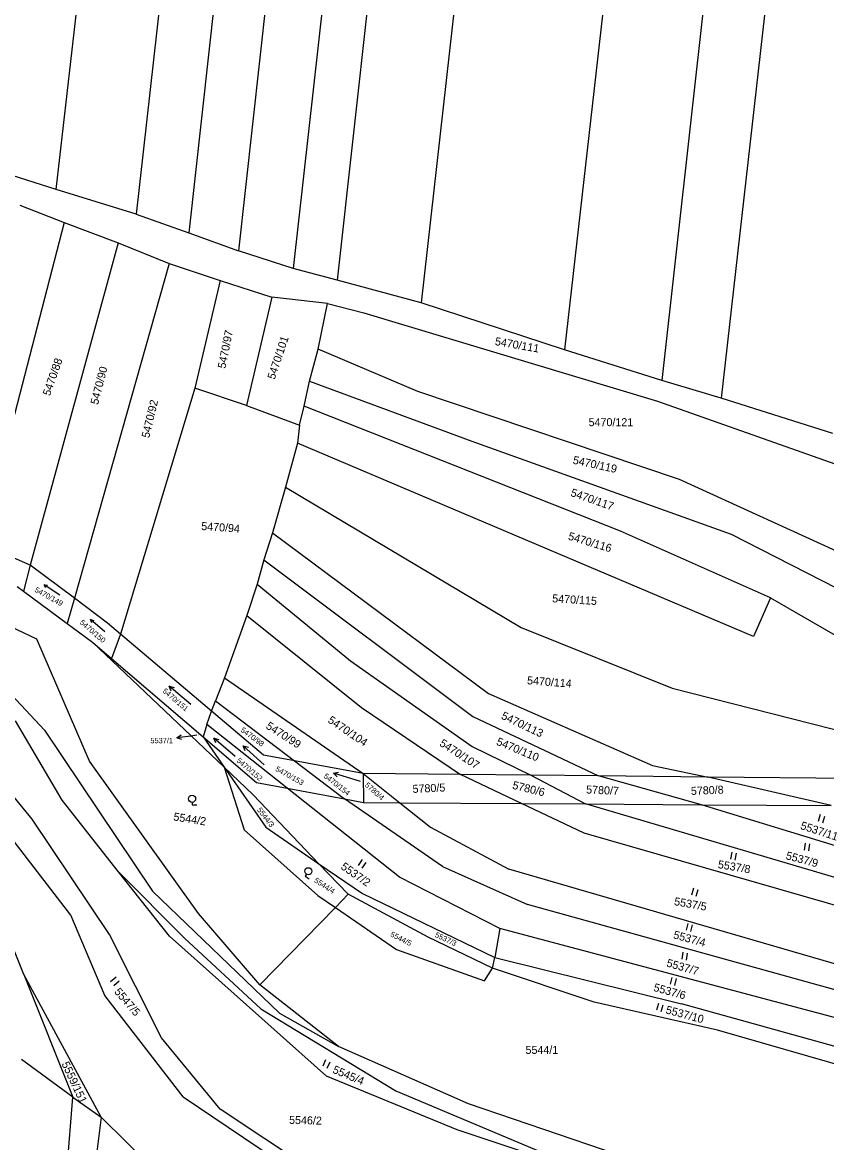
# Model space of a CAD drawing. Extents: x -593183 to -588034, y -1130415 to -1124994.
# Drawn here: x -591069.6 to -590898.9, y -1126413 to -1126175.1 of the extents above; entities that cross this region are included whole.
import ezdxf

# ---------------------------------------------------------------- set-up
doc = ezdxf.new("R2010")
doc.units = 0
for name, color, linetype in [('Vrstva 1', 7, 'Continuous'), ('Vrstva 16', 7, 'Continuous'), ('Vrstva 18', 7, 'Continuous'), ('Vrstva 25', 7, 'Continuous')]:
    doc.layers.add(name, color=color, linetype=linetype)

msp = doc.modelspace()

# ---------------------------------------------------------------- linework, layer by layer
at = {"layer": 'Vrstva 1'}
for p, q in [((-590983.3, -1125856.47), (-591023.76, -1126223.62)), ((-590995.4, -1125868.03), (-591034.31, -1126219.79)), ((-591007.82, -1125879.22), (-591045.46, -1126215.8)), ((-591062.45, -1126210.56), (-591026.38, -1125895.88)), ((-590902.17, -1125966.68), (-590933.87, -1126251.17)), ((-590888.34, -1125964.66), (-590921.29, -1126254.92)), ((-590923.42, -1125969.96), (-590954.54, -1126244.66)), ((-590955.67, -1125974.67), (-590984.97, -1126234.62)), ((-590984.27, -1125978.25), (-591012.15, -1126227.32)), ((-590974.67, -1125977.33), (-591002.81, -1126229.82)), ((-591062.45, -1126210.56), (-591106.92, -1126196.6)), ((-591045.46, -1126215.8), (-591062.45, -1126210.56)), ((-591070.16, -1126213.89), (-591060.77, -1126217.56)), ((-591045.46, -1126215.8), (-591034.31, -1126219.79)), ((-591060.77, -1126217.56), (-591078.47, -1126285.82)), ((-591060.77, -1126217.56), (-591049.29, -1126221.91)), ((-591034.31, -1126219.79), (-591023.76, -1126223.62)), ((-591049.29, -1126221.91), (-591067.97, -1126290.37)), ((-591049.29, -1126221.91), (-591038.48, -1126226.26)), ((-591012.15, -1126227.32), (-591023.76, -1126223.62)), ((-591038.48, -1126226.26), (-591058.61, -1126297.39)), ((-591038.48, -1126226.26), (-591027.68, -1126229.9)), ((-591002.81, -1126229.82), (-591012.15, -1126227.32)), ((-591027.68, -1126229.9), (-591033.01, -1126252.76)), ((-591027.68, -1126229.9), (-591016.68, -1126233.41)), ((-590984.97, -1126234.62), (-591002.81, -1126229.82)), ((-591016.68, -1126233.41), (-591022.02, -1126256.45)), ((-591004.88, -1126234.82), (-591016.68, -1126233.41)), ((-591006.85, -1126244.51), (-591004.88, -1126234.82)), ((-591004.88, -1126234.82), (-590997.11, -1126236.74)), ((-590954.54, -1126244.66), (-590984.97, -1126234.62)), ((-590997.11, -1126236.74), (-590934.79, -1126255.5)), ((-591008.67, -1126251.25), (-591006.85, -1126244.51)), ((-590985.66, -1126253.46), (-591006.85, -1126244.51)), ((-590933.87, -1126251.17), (-590954.54, -1126244.66)), ((-591009.8, -1126256.59), (-591008.67, -1126251.25)), ((-591008.67, -1126251.25), (-590974.17, -1126263.99)), ((-590921.29, -1126254.92), (-590933.87, -1126251.17)), ((-591033.01, -1126252.76), (-591048.83, -1126304.99)), ((-591022.02, -1126256.45), (-591033.01, -1126252.76)), ((-590930.12, -1126272.19), (-590985.66, -1126253.46)), ((-591022.02, -1126256.45), (-591010.78, -1126260.66)), ((-591010.78, -1126260.66), (-591009.8, -1126256.59)), ((-590942.61, -1126283.16), (-591009.8, -1126256.59)), ((-590934.79, -1126255.5), (-590888.75, -1126271.77)), ((-590897.55, -1126262.43), (-590921.29, -1126254.92)), ((-591010.78, -1126260.66), (-591011.19, -1126264.42)), ((-590974.17, -1126263.99), (-590919.1, -1126283.75)), ((-591011.19, -1126264.42), (-591013.78, -1126273.8)), ((-590914.39, -1126305.5), (-591011.19, -1126264.42)), ((-591013.78, -1126273.8), (-591016.53, -1126283.47)), ((-591013.78, -1126273.8), (-590963.76, -1126303.62)), ((-590886.7, -1126291.99), (-590930.12, -1126272.19)), ((-590910.77, -1126297.28), (-590942.61, -1126283.16)), ((-591016.53, -1126283.47), (-591018.37, -1126289.19)), ((-591016.53, -1126283.47), (-590970.66, -1126317.59)), ((-590919.1, -1126283.75), (-590885.7, -1126300.88)), ((-591067.97, -1126290.37), (-591078.47, -1126285.82)), ((-591066.59, -1126306.1), (-591101.95, -1126289.36)), ((-591067.97, -1126290.37), (-591069.43, -1126295.88)), ((-591058.61, -1126297.39), (-591067.97, -1126290.37)), ((-591018.37, -1126289.19), (-591019.81, -1126294.39)), ((-591018.37, -1126289.19), (-590974.01, -1126322.5)), ((-591070.75, -1126294.9), (-591069.43, -1126295.88)), ((-591019.81, -1126294.39), (-591021.98, -1126301.03)), ((-591019.81, -1126294.39), (-590999.94, -1126310.68)), ((-591069.43, -1126295.88), (-591060.13, -1126302.75)), ((-591058.61, -1126297.39), (-591060.13, -1126302.75)), ((-591051.56, -1126302.68), (-591058.61, -1126297.39)), ((-590910.77, -1126297.28), (-590914.39, -1126305.5)), ((-590910.77, -1126297.28), (-590897.04, -1126305.21)), ((-591021.98, -1126301.03), (-591026.74, -1126314.31)), ((-591021.98, -1126301.03), (-590997.66, -1126320.61)), ((-591084.47, -1126304.52), (-591064.92, -1126325.43)), ((-591060.13, -1126302.75), (-591054.77, -1126306.71)), ((-591048.83, -1126304.99), (-591051.56, -1126302.68)), ((-590963.76, -1126303.62), (-590931.63, -1126316.45)), ((-591055.36, -1126331.97), (-591066.59, -1126306.1)), ((-591054.77, -1126306.71), (-591050.72, -1126310.17)), ((-591026.78, -1126333.27), (-591054.77, -1126306.71)), ((-591048.83, -1126304.99), (-591050.72, -1126310.17)), ((-591029.45, -1126321.38), (-591048.83, -1126304.99)), ((-591050.72, -1126310.17), (-591031.27, -1126326.79)), ((-590999.94, -1126310.68), (-590974.15, -1126328.85)), ((-591026.74, -1126314.31), (-591028.61, -1126319.17)), ((-591026.74, -1126314.31), (-590997.27, -1126334.6)), ((-590931.63, -1126316.45), (-590883.02, -1126328.85)), ((-590970.66, -1126317.59), (-590935.81, -1126332.88)), ((-591030.51, -1126324.18), (-591029.45, -1126321.38)), ((-591029.45, -1126321.38), (-591028.61, -1126319.17)), ((-591018.42, -1126330.71), (-591029.45, -1126321.38)), ((-591028.61, -1126319.17), (-591011.86, -1126331.92)), ((-590997.66, -1126320.61), (-590976.6, -1126334.81)), ((-591061.19, -1126340.23), (-591071.09, -1126323.42)), ((-590974.01, -1126322.5), (-590947.34, -1126335.11)), ((-591064.92, -1126325.43), (-591041.99, -1126359.61)), ((-591030.51, -1126324.18), (-591031.27, -1126326.79)), ((-591013.43, -1126337.71), (-591030.51, -1126324.18)), ((-591031.27, -1126326.79), (-591019.93, -1126336.49)), ((-591031.27, -1126326.79), (-591026.78, -1126333.27)), ((-591067.57, -1126344.31), (-591079.72, -1126329.54)), ((-591011.86, -1126331.92), (-591018.42, -1126330.71)), ((-590974.15, -1126328.85), (-590961.64, -1126334.96)), ((-591032.25, -1126364.36), (-591055.36, -1126331.97)), ((-591020.62, -1126339.12), (-591026.78, -1126333.27)), ((-591026.78, -1126333.27), (-591017.98, -1126345.98)), ((-591026.78, -1126333.27), (-591022.53, -1126346.59)), ((-590997.27, -1126334.6), (-591011.86, -1126331.92)), ((-591011.86, -1126331.92), (-591001.25, -1126339.99)), ((-590935.81, -1126332.88), (-590924, -1126335.35)), ((-590997.27, -1126334.6), (-590997.21, -1126340.75)), ((-590976.6, -1126334.81), (-590997.27, -1126334.6)), ((-590997.27, -1126334.6), (-590989.46, -1126340.8)), ((-590961.64, -1126334.96), (-590976.6, -1126334.81)), ((-590963.64, -1126340.98), (-590976.6, -1126334.81)), ((-590947.34, -1126335.11), (-590961.64, -1126334.96)), ((-590961.64, -1126334.96), (-590950.06, -1126341.07)), ((-590924, -1126335.35), (-590947.34, -1126335.11)), ((-590925.41, -1126341.24), (-590947.34, -1126335.11)), ((-590882.47, -1126335.77), (-590924, -1126335.35)), ((-590897.87, -1126341.43), (-590924, -1126335.35)), ((-591019.93, -1126336.49), (-591013.43, -1126337.71)), ((-591013.43, -1126337.71), (-591001.25, -1126339.99)), ((-590989.55, -1126356.62), (-591013.43, -1126337.71)), ((-591049.2, -1126355.48), (-591061.19, -1126340.23)), ((-591020.62, -1126339.12), (-591006.66, -1126353.77)), ((-591001.25, -1126339.99), (-590997.21, -1126340.75)), ((-590980.44, -1126354.34), (-591001.25, -1126339.99)), ((-591059.38, -1126364.72), (-591076.65, -1126342.26)), ((-590997.21, -1126340.75), (-590989.46, -1126340.8)), ((-590989.46, -1126340.8), (-590963.64, -1126340.98)), ((-590989.46, -1126340.8), (-590982.95, -1126345.98)), ((-590963.64, -1126340.98), (-590950.06, -1126341.07)), ((-590950.37, -1126347.29), (-590963.64, -1126340.98)), ((-590950.06, -1126341.07), (-590925.41, -1126341.24)), ((-590887.68, -1126359.45), (-590950.06, -1126341.07)), ((-590925.41, -1126341.24), (-590897.87, -1126341.43)), ((-590886.27, -1126353.24), (-590925.41, -1126341.24)), ((-591051.13, -1126368.81), (-591067.57, -1126344.31)), ((-591022.53, -1126346.59), (-591006.88, -1126360.49)), ((-591017.98, -1126345.98), (-591006.66, -1126353.77)), ((-590982.95, -1126345.98), (-590966.35, -1126354.93)), ((-590888.81, -1126364.97), (-590950.37, -1126347.29)), ((-591006.66, -1126353.77), (-591000.47, -1126360.26)), ((-591006.66, -1126353.77), (-590997.44, -1126360.11)), ((-590980.44, -1126354.34), (-590962.37, -1126362.41)), ((-591069.34, -1126377.26), (-591077.79, -1126356.4)), ((-591038.43, -1126369.16), (-591049.2, -1126355.48)), ((-591049.2, -1126355.48), (-591035.19, -1126369.59)), ((-590968.28, -1126367.51), (-590989.55, -1126356.62)), ((-590888.65, -1126377.49), (-590966.35, -1126354.93)), ((-591041.99, -1126359.61), (-591015.02, -1126385.48)), ((-591006.88, -1126360.49), (-591003.18, -1126363.03)), ((-591003.18, -1126363.03), (-591000.47, -1126360.26)), ((-590983.47, -1126369.33), (-591000.47, -1126360.26)), ((-590997.44, -1126360.11), (-590969.29, -1126373.71)), ((-591019.21, -1126379.46), (-591003.18, -1126363.03)), ((-591003.18, -1126363.03), (-590990.19, -1126371.96)), ((-590887.8, -1126383.14), (-590962.37, -1126362.41)), ((-591052.16, -1126381.76), (-591059.38, -1126364.72)), ((-591019.21, -1126379.46), (-591032.25, -1126364.36)), ((-591040.09, -1126390.75), (-591051.13, -1126368.81)), ((-590968.28, -1126367.51), (-590969.29, -1126373.71)), ((-590885.83, -1126389.5), (-590968.28, -1126367.51)), ((-591005.04, -1126398.91), (-591038.43, -1126369.16)), ((-591035.19, -1126369.59), (-591019.03, -1126384.6)), ((-590969.84, -1126375.96), (-590983.47, -1126369.33)), ((-590990.19, -1126371.96), (-590971.52, -1126378.64)), ((-590969.84, -1126375.96), (-590969.29, -1126373.71)), ((-590969.29, -1126373.71), (-590929.68, -1126383.51)), ((-590971.52, -1126378.64), (-590969.84, -1126375.96)), ((-590948.22, -1126383.17), (-590969.84, -1126375.96)), ((-591052.88, -1126407.6), (-591069.34, -1126377.26)), ((-591069.34, -1126377.26), (-591058.92, -1126403.35)), ((-591002.51, -1126392.58), (-591019.21, -1126379.46)), ((-591035.5, -1126403.26), (-591052.16, -1126381.76)), ((-590922.07, -1126389.09), (-590948.22, -1126383.17)), ((-591019.03, -1126384.6), (-590990.37, -1126402.01)), ((-591015.02, -1126385.48), (-591002.51, -1126392.58)), ((-590884.7, -1126396), (-590929.68, -1126383.51)), ((-590884.07, -1126400.03), (-590922.07, -1126389.09)), ((-591027.68, -1126405.91), (-591040.09, -1126390.75)), ((-590974.9, -1126404.74), (-591002.51, -1126392.58)), ((-591058.92, -1126403.35), (-591069.85, -1126395.34)), ((-590977.35, -1126410.31), (-591005.04, -1126398.91)), ((-590990.37, -1126402.01), (-590945.33, -1126420.89)), ((-591064.11, -1126466.42), (-591058.92, -1126403.35)), ((-591058.92, -1126403.35), (-591052.88, -1126407.6)), ((-591035.5, -1126403.26), (-591012.99, -1126418.42)), ((-591002, -1126422.84), (-591027.68, -1126405.91)), ((-590936.7, -1126417.8), (-590974.9, -1126404.74)), ((-591052.88, -1126407.6), (-591057.96, -1126446.08)), ((-591038.87, -1126421.42), (-591052.88, -1126407.6)), ((-590945.33, -1126420.89), (-590977.35, -1126410.31))]:
    msp.add_line(p, q, dxfattribs=at)
at = {"layer": 'Vrstva 16'}
msp.add_line((-591032.61, -1126326.47), (-591033.87, -1126326.64), dxfattribs=at)
at = {"layer": 'Vrstva 25'}
for p, q in [((-591061.68, -1126296.7), (-591065.04, -1126294.5)), ((-591052.13, -1126304.52), (-591055.19, -1126301.9)), ((-591033.89, -1126319.96), (-591038.47, -1126316.08)), ((-591033.87, -1126326.64), (-591036.84, -1126327.04)), ((-591024.46, -1126330.98), (-591029.02, -1126327.08)), ((-591018.27, -1126332.75), (-591022.73, -1126328.75)), ((-590997.88, -1126336.29), (-591003.6, -1126334.51)), ((-591033.6, -1126340.73), (-591033.6, -1126341.23)), ((-591033.6, -1126341.23), (-591032.58, -1126341.23)), ((-590900.22, -1126343.33), (-590900.67, -1126344.76)), ((-590899.7, -1126345.07), (-590899.25, -1126343.64)), ((-590903.45, -1126349.42), (-590903.65, -1126350.91)), ((-590902.64, -1126351.05), (-590902.44, -1126349.56)), ((-590919.02, -1126351.33), (-590919.27, -1126352.81)), ((-590918.26, -1126352.98), (-590918.02, -1126351.5)), ((-590997.47, -1126352.89), (-590998.33, -1126354.12)), ((-590997.49, -1126354.71), (-590996.63, -1126353.48)), ((-591009.33, -1126355.98), (-591009.6, -1126356.4)), ((-591009.6, -1126356.4), (-591008.74, -1126356.96)), ((-590927.16, -1126358.96), (-590927.56, -1126360.41)), ((-590926.57, -1126360.68), (-590926.17, -1126359.23)), ((-590928.3, -1126366.44), (-590928.7, -1126367.89)), ((-590927.71, -1126368.16), (-590927.31, -1126366.71)), ((-590929.38, -1126372.57), (-590929.62, -1126374.06)), ((-590928.61, -1126374.22), (-590928.37, -1126372.74)), ((-591049.76, -1126377.87), (-591050.9, -1126378.84)), ((-590931.71, -1126377.9), (-590932.11, -1126379.35)), ((-590931.12, -1126379.62), (-590930.72, -1126378.17)), ((-591050.23, -1126379.62), (-591049.09, -1126378.64)), ((-590934.59, -1126383.44), (-590934.98, -1126384.89)), ((-590933.99, -1126385.15), (-590933.6, -1126383.71)), ((-591005.25, -1126395.4), (-591005.84, -1126396.78)), ((-591004.89, -1126397.18), (-591004.31, -1126395.8))]:
    msp.add_line(p, q, dxfattribs=at)
for points in [[(-591064.66, -1126295.14), (-591065.04, -1126294.5), (-591064.3, -1126294.58)], [(-591054.9, -1126302.59), (-591055.19, -1126301.9), (-591054.46, -1126302.08)], [(-591038.03, -1126317.11), (-591038.47, -1126316.08), (-591037.38, -1126316.35)], [(-591035.79, -1126327.4), (-591036.84, -1126327.04), (-591035.92, -1126326.41)], [(-591028.59, -1126328.11), (-591029.02, -1126327.08), (-591027.94, -1126327.35)], [(-591022.32, -1126329.79), (-591022.73, -1126328.75), (-591021.65, -1126329.04)], [(-591002.8, -1126335.28), (-591003.6, -1126334.51), (-591002.5, -1126334.33)]]:
    msp.add_lwpolyline(points, dxfattribs=at)
for centre in [(-591033.6, -1126339.98), (-591008.92, -1126355.35)]:
    msp.add_circle(centre, 0.75, dxfattribs=at)

# ---------------------------------------------------------------- texts
at = {"layer": 'Vrstva 16'}
msp.add_text('5537/1', height=1.14, dxfattribs=at).set_placement((-591042.47, -1126328.18))
at = {"layer": 'Vrstva 18'}
for s, height, rotation, p in [('5470/97', 1.7, 78.7473, (-591026.53, -1126248.7)), ('5470/101', 1.7, 71.5859, (-591016.07, -1126251.04)), ('5470/111', 1.7, 350.1094, (-590969.39, -1126243.59)), ('5470/88', 1.7, 70.8961, (-591063.79, -1126254.52)), ('5470/90', 1.7, 75.5777, (-591053.59, -1126256.38)), ('5470/92', 1.7, 76.5253, (-591042.72, -1126263.46)), ('5470/119', 1.7, 347.7639, (-590952.86, -1126268.79)), ('5470/117', 1.7, 340.6526, (-590953.37, -1126275.62)), ('5470/94', 1.7, 355.9664, (-591031.71, -1126282.88)), ('5470/116', 1.7, 343.185, (-590953.88, -1126284.9)), ('5470/149', 1.14, 330.7158, (-591067.17, -1126295.91)), ('5470/115', 1.7, 356.4352, (-590957.17, -1126298.23)), ('5470/150', 1.14, 319.3894, (-591057.57, -1126302.7)), ('5470/114', 1.7, 355.6012, (-590962.52, -1126315.64)), ('5470/151', 1.14, 319.7111, (-591039.99, -1126317.25)), ('5470/99', 1.7, 327.3064, (-591018.09, -1126324.92)), ('5470/104', 1.7, 326.047, (-591004.94, -1126323.65)), ('5470/113', 1.7, 334.3938, (-590968.11, -1126322.89)), ('5470/98', 1.14, 323.6197, (-591023.42, -1126325.59)), ('5470/107', 1.7, 326.7677, (-590981.23, -1126328.57)), ('5470/110', 1.7, 337.4823, (-590969.14, -1126328.44)), ('5470/152', 1.14, 319.5516, (-591024.26, -1126332.02)), ('5470/153', 1.14, 330.8117, (-591016.03, -1126333.97)), ('5470/154', 1.14, 321.9573, (-591005.8, -1126335.35)), ('5780/4', 1.14, 318.5383, (-590997.03, -1126337.2)), ('5780/5', 1.7, 2.6439, (-590986.75, -1126338.73)), ('5780/6', 1.7, 346.2545, (-590965.7, -1126337.82)), ('5780/7', 1.7, 357.2946, (-590949.96, -1126338.83)), ('5780/8', 1.7, 2.4836, (-590927.65, -1126339.16)), ('5544/3', 1.14, 307.8099, (-591019.89, -1126342.35)), ('5544/2', 1.7, 350.9024, (-591037.66, -1126344.55)), ('5537/11', 1.7, 342.0109, (-590904.56, -1126346.35)), ('5537/9', 1.7, 345.0484, (-590907.65, -1126352.76)), ('5537/2', 1.7, 325.0357, (-591002.19, -1126354.73)), ('5537/8', 1.7, 350.5317, (-590922.05, -1126354.67)), ('5544/4', 1.14, 326.9293, (-591007.79, -1126357.59)), ('5537/5', 1.7, 349.8606, (-590931.34, -1126362.53)), ('5544/5', 1.14, 333.464, (-590991.63, -1126369.13)), ('5537/3', 1.14, 334.7712, (-590982.15, -1126369.25)), ('5537/4', 1.7, 344.8079, (-590931.54, -1126369.58)), ('5537/7', 1.7, 343.9344, (-590932.99, -1126375.55)), ('5547/5', 1.7, 310.6352, (-591050.25, -1126381.02)), ('5537/6', 1.7, 344.5238, (-590935.75, -1126380.75)), ('5537/10', 1.7, 344.8661, (-590933.15, -1126385.52)), ('5559/151', 1.7, 295.0791, (-591061.37, -1126396.26)), ('5545/4', 1.7, 337.1269, (-591003.92, -1126398.11)), ('5546/2', 1.7, 358.4902, (-591013.03, -1126409))]:
    msp.add_text(s, height=height, rotation=rotation, dxfattribs=at).set_placement(p)
for s, height, p in [('5470/121', 1.7, (-590949.41, -1126260.84)), ('5537/1', 0.1, (-591032.61, -1126326.47)), ('5544/1', 1.7, (-590962.8, -1126394.15))]:
    msp.add_text(s, height=height, dxfattribs=at).set_placement(p)

doc.saveas('drawing.dxf')
